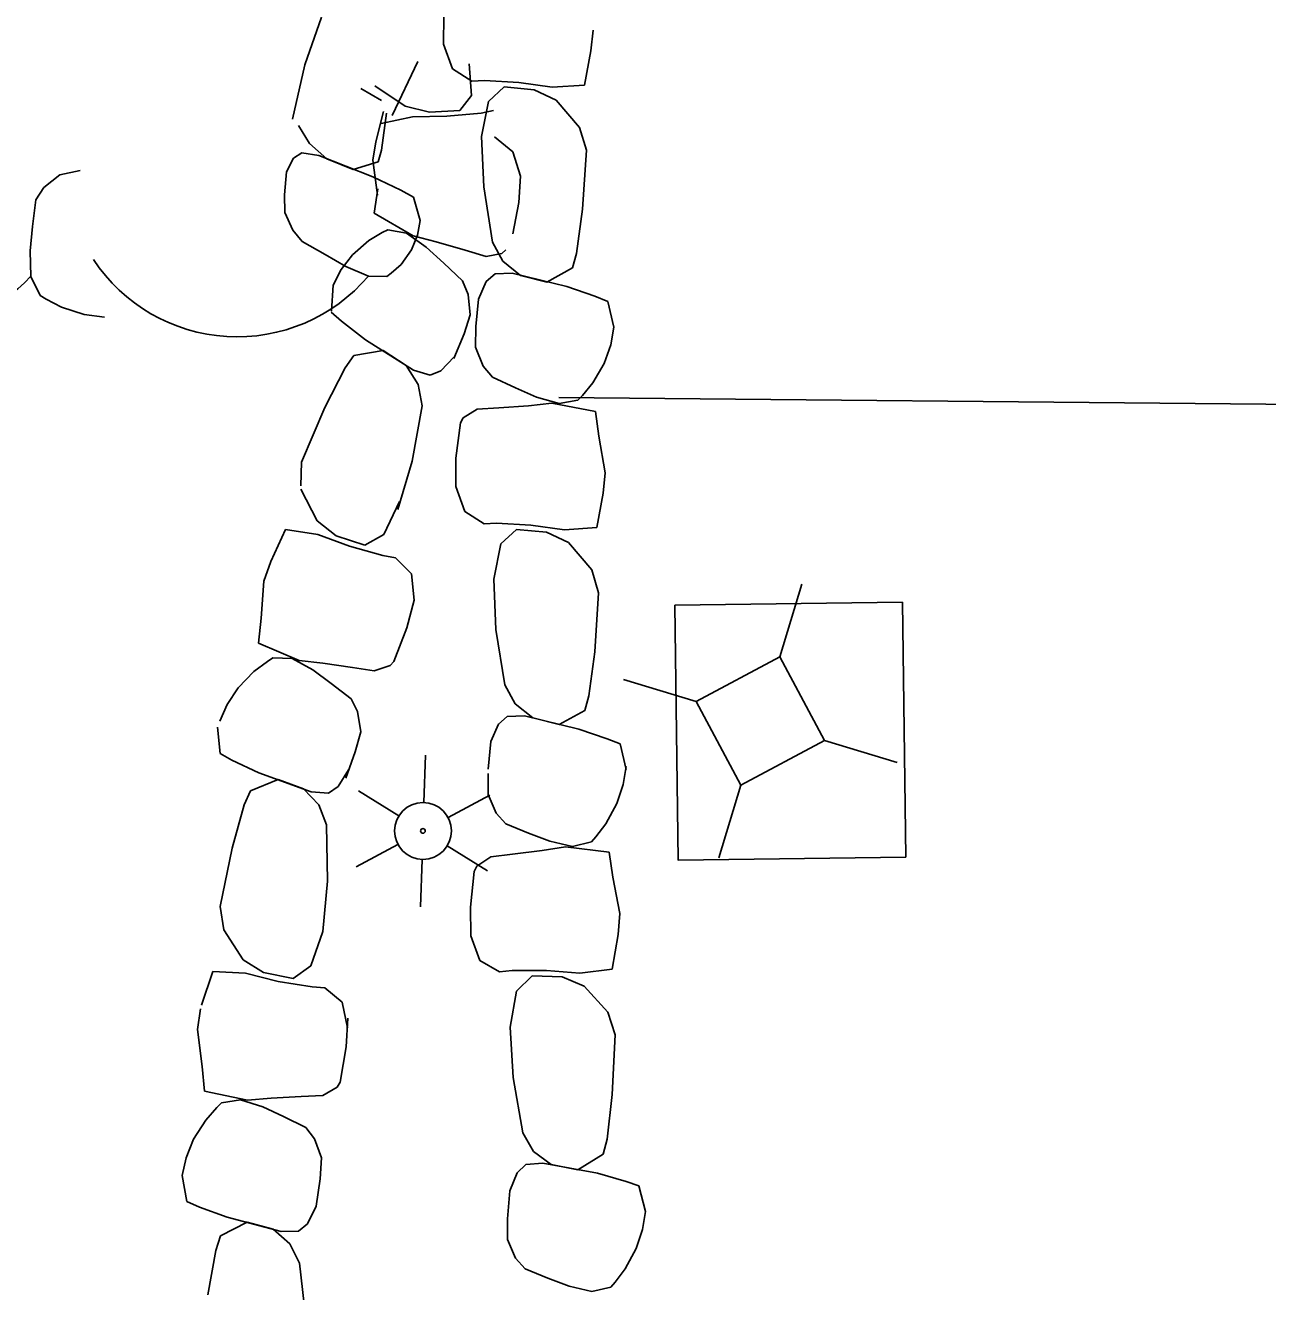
# Model space of a CAD drawing. Extents: x 588843 to 2552415, y 180129 to 269402.
# Drawn here: x 593586.36 to 593619.12, y 186525.4 to 186558.78 of the extents above; entities that cross this region are included whole.
import ezdxf

# ---------------------------------------------------------------- set-up
doc = ezdxf.new("R2010")
doc.units = 0
for name, color, linetype in [('Default', 7, 'Continuous'), ('E_AREA', 7, 'Continuous'), ('E_DRN', 7, 'Continuous'), ('E_DRN_RipRap', 7, 'Continuous'), ('E_DWY', 7, 'Continuous'), ('E_LTG', 7, 'Continuous'), ('E_UTL_AG_Bold', 7, 'Continuous')]:
    doc.layers.add(name, color=color, linetype=linetype)

# ---------------------------------------------------------------- blocks, each defined once
blk = doc.blocks.new('LPOL')
at = {"layer": 'Default'}
for p, q in [((-0.75, 1.299), (-2, 3.464)), ((0.75, 1.299), (2, 3.464)), ((-4, 0), (-1.5, 0)), ((1.5, 0), (4, 0)), ((-2, -3.464), (-0.75, -1.299)), ((2, -3.464), (0.75, -1.299))]:
    blk.add_line(p, q, dxfattribs=at)
for radius in [1.5, 1.5, 1.5, 0.125]:
    blk.add_circle((0, 0), radius, dxfattribs=at)
blk = doc.blocks.new('PED')
at = {"layer": 'Default'}
for p, q in [((-2.5, 2.5), (-5.329, 5.329)), ((2.5, 2.5), (5.329, 5.329)), ((-2.5, -2.5), (-5.329, -5.329)), ((2.5, -2.5), (5.329, -5.329))]:
    blk.add_line(p, q, dxfattribs=at)
blk.add_lwpolyline([(-2.5, -2.5), (2.5, -2.5), (2.5, 2.5), (-2.5, 2.5)], close=True, dxfattribs=at)
blk = doc.blocks.new('CULV2')
at = {"layer": 'E_DRN'}
blk.add_arc((19.68, 14.76), 24.6, 216.8699, 323.1301, dxfattribs=at)

msp = doc.modelspace()

# ---------------------------------------------------------------- linework, layer by layer
at = {"layer": 'E_AREA'}
msp.add_lwpolyline([(593609.493, 186543.569), (593609.578, 186536.851), (593603.575, 186536.775), (593603.49, 186543.493), (593609.493, 186543.569)], close=True, dxfattribs=at)
at = {"layer": 'E_DRN_RipRap'}
for p, q in [((593593.734, 186557.737), (593594.173, 186558.995)), ((593597.395, 186559.038), (593597.392, 186558.286)), ((593601.276, 186558.108), (593601.333, 186558.649)), ((593597.392, 186558.286), (593597.625, 186557.629)), ((593601.11, 186557.204), (593601.276, 186558.108)), ((593593.411, 186556.302), (593593.734, 186557.737)), ((593596.717, 186557.826), (593596.037, 186556.401)), ((593597.625, 186557.629), (593598.134, 186557.304)), ((593598.064, 186557.763), (593598.128, 186556.927)), ((593596.38, 186556.646), (593595.58, 186557.185)), ((593598.134, 186557.304), (593598.468, 186557.321)), ((593598.468, 186557.321), (593599.372, 186557.272)), ((593599.372, 186557.272), (593600.254, 186557.148)), ((593600.254, 186557.148), (593601.11, 186557.204)), ((593595.753, 186556.795), (593595.213, 186557.11)), ((593598.128, 186556.927), (593597.821, 186556.536)), ((593598.578, 186556.774), (593598.993, 186557.154)), ((593598.993, 186557.154), (593599.782, 186557.082)), ((593599.782, 186557.082), (593600.359, 186556.807)), ((593595.811, 186556.506), (593595.605, 186555.709)), ((593597.023, 186556.488), (593596.38, 186556.646)), ((593597.821, 186556.536), (593597.023, 186556.488)), ((593598.708, 186556.529), (593598.384, 186556.466)), ((593598.389, 186555.845), (593598.578, 186556.774)), ((593600.359, 186556.807), (593600.974, 186556.088)), ((593596.576, 186556.363), (593595.746, 186556.193)), ((593595.883, 186556.461), (593595.759, 186555.488)), ((593597.479, 186556.381), (593596.576, 186556.363)), ((593598.384, 186556.466), (593597.479, 186556.381)), ((593593.569, 186556.141), (593593.854, 186555.662)), ((593598.45, 186554.519), (593598.389, 186555.845)), ((593599.218, 186555.446), (593598.733, 186555.843)), ((593600.974, 186556.088), (593601.158, 186555.487)), ((593593.854, 186555.662), (593594.316, 186555.258)), ((593595.605, 186555.709), (593595.524, 186555.223)), ((593593.251, 186554.919), (593593.437, 186555.281)), ((593593.437, 186555.281), (593593.658, 186555.414)), ((593593.658, 186555.414), (593594.103, 186555.344)), ((593594.103, 186555.344), (593595.525, 186554.782)), ((593594.316, 186555.258), (593595.006, 186554.979)), ((593595.663, 186555.177), (593595.006, 186554.979)), ((593595.524, 186555.223), (593595.646, 186554.305)), ((593595.759, 186555.488), (593595.663, 186555.177)), ((593599.416, 186554.799), (593599.218, 186555.446)), ((593601.158, 186555.487), (593601.058, 186553.931)), ((593586.85, 186554.503), (593587.273, 186554.835)), ((593587.273, 186554.835), (593587.812, 186554.953)), ((593593.197, 186554.31), (593593.251, 186554.919)), ((593586.64, 186554.174), (593586.85, 186554.503)), ((593595.525, 186554.782), (593596.266, 186554.429)), ((593598.681, 186553.059), (593598.45, 186554.519)), ((593599.378, 186554.11), (593599.416, 186554.799)), ((593586.557, 186553.476), (593586.64, 186554.174)), ((593593.203, 186553.842), (593593.197, 186554.31)), ((593595.661, 186554.465), (593595.563, 186553.827)), ((593596.266, 186554.429), (593596.601, 186554.249)), ((593596.601, 186554.249), (593596.776, 186553.637)), ((593593.417, 186553.378), (593593.203, 186553.842)), ((593599.219, 186553.278), (593599.378, 186554.11)), ((593601.058, 186553.931), (593600.9, 186552.767)), ((593595.563, 186553.827), (593596.594, 186553.229)), ((593596.776, 186553.637), (593596.707, 186553.25)), ((593586.49, 186552.832), (593586.557, 186553.476)), ((593593.667, 186553.081), (593593.417, 186553.378)), ((593595.417, 186553.102), (593595.773, 186553.313)), ((593595.773, 186553.313), (593595.918, 186553.388)), ((593595.918, 186553.388), (593596.417, 186553.299)), ((593596.417, 186553.299), (593596.936, 186552.931)), ((593596.707, 186553.25), (593596.549, 186552.86)), ((593596.594, 186553.229), (593597.199, 186553.071)), ((593586.508, 186552.161), (593586.49, 186552.832)), ((593594.266, 186552.735), (593593.667, 186553.081)), ((593594.993, 186552.732), (593595.417, 186553.102)), ((593596.549, 186552.86), (593596.272, 186552.476)), ((593596.936, 186552.931), (593597.395, 186552.509)), ((593597.199, 186553.071), (593597.961, 186552.85)), ((593597.961, 186552.85), (593598.512, 186552.686)), ((593598.681, 186553.059), (593598.957, 186552.56)), ((593598.931, 186552.764), (593599.032, 186552.86)), ((593594.818, 186552.423), (593594.266, 186552.735)), ((593594.689, 186552.338), (593594.993, 186552.732)), ((593597.395, 186552.509), (593597.889, 186552.043)), ((593598.512, 186552.686), (593598.931, 186552.764)), ((593598.957, 186552.56), (593599.417, 186552.187)), ((593600.9, 186552.767), (593600.791, 186552.383)), ((593586.753, 186551.657), (593586.508, 186552.161)), ((593594.48, 186551.933), (593594.689, 186552.338)), ((593595.41, 186552.167), (593594.818, 186552.423)), ((593595.898, 186552.155), (593595.41, 186552.167)), ((593596.008, 186552.241), (593595.898, 186552.155)), ((593596.272, 186552.476), (593596.008, 186552.241)), ((593598.519, 186552.025), (593598.749, 186552.227)), ((593598.749, 186552.227), (593599.201, 186552.241)), ((593599.201, 186552.241), (593600.638, 186551.892)), ((593599.417, 186552.187), (593600.113, 186552.009)), ((593600.791, 186552.383), (593600.113, 186552.009)), ((593594.441, 186551.247), (593594.48, 186551.933)), ((593597.889, 186552.043), (593598.041, 186551.684)), ((593598.317, 186551.561), (593598.519, 186552.025)), ((593600.638, 186551.892), (593601.384, 186551.638)), ((593586.91, 186551.564), (593586.753, 186551.657)), ((593587.322, 186551.348), (593586.91, 186551.564)), ((593598.041, 186551.684), (593598.096, 186551.151)), ((593598.242, 186550.837), (593598.317, 186551.561)), ((593601.384, 186551.638), (593601.721, 186551.5)), ((593601.721, 186551.5), (593601.88, 186550.822)), ((593587.914, 186551.155), (593587.322, 186551.348)), ((593594.704, 186550.976), (593594.427, 186551.218)), ((593588.449, 186551.085), (593587.914, 186551.155)), ((593595.335, 186550.491), (593594.704, 186550.976)), ((593598.096, 186551.151), (593597.934, 186550.647)), ((593598.233, 186550.291), (593598.242, 186550.837)), ((593596.596, 186549.688), (593595.335, 186550.491)), ((593597.934, 186550.647), (593597.66, 186550)), ((593601.88, 186550.822), (593601.798, 186550.355)), ((593595.026, 186550.078), (593595.799, 186550.208)), ((593596.407, 186549.811), (593595.799, 186550.208)), ((593598.438, 186549.794), (593598.233, 186550.291)), ((593601.798, 186550.355), (593601.623, 186549.865)), ((593594.795, 186549.751), (593595.026, 186550.078)), ((593597.668, 186550.039), (593597.321, 186549.668)), ((593601.623, 186549.865), (593601.328, 186549.355)), ((593594.259, 186548.704), (593594.795, 186549.751)), ((593596.725, 186549.307), (593596.407, 186549.811)), ((593597.034, 186549.552), (593596.596, 186549.688)), ((593597.321, 186549.668), (593597.034, 186549.552)), ((593598.684, 186549.501), (593598.438, 186549.794)), ((593599.285, 186549.226), (593598.684, 186549.501)), ((593596.824, 186548.745), (593596.725, 186549.307)), ((593599.84, 186548.98), (593599.285, 186549.226)), ((593601.328, 186549.355), (593601.051, 186549.024)), ((593600.437, 186548.809), (593599.84, 186548.98)), ((593600.935, 186548.9), (593600.437, 186548.809)), ((593601.051, 186549.024), (593600.935, 186548.9)), ((593593.649, 186547.267), (593594.259, 186548.704)), ((593596.824, 186548.745), (593596.563, 186547.289)), ((593598.279, 186548.656), (593597.904, 186548.432)), ((593598.847, 186548.694), (593598.279, 186548.656)), ((593599.632, 186548.751), (593598.847, 186548.694)), ((593600.25, 186548.814), (593599.632, 186548.751)), ((593601.396, 186548.602), (593600.25, 186548.814)), ((593601.486, 186547.949), (593601.396, 186548.602)), ((593597.836, 186548.303), (593597.718, 186547.372)), ((593597.904, 186548.432), (593597.836, 186548.303)), ((593601.656, 186546.984), (593601.486, 186547.949)), ((593593.626, 186546.64), (593593.649, 186547.267)), ((593596.563, 186547.289), (593596.183, 186546.017)), ((593597.718, 186547.372), (593597.716, 186546.62)), ((593601.599, 186546.442), (593601.656, 186546.984)), ((593594.058, 186545.715), (593593.628, 186546.551)), ((593597.716, 186546.62), (593597.948, 186545.963)), ((593596.23, 186546.223), (593595.817, 186545.358)), ((593601.434, 186545.539), (593601.599, 186546.442)), ((593597.948, 186545.963), (593598.458, 186545.638)), ((593593.222, 186545.492), (593592.838, 186544.646)), ((593594.078, 186545.36), (593593.222, 186545.492)), ((593594.558, 186545.321), (593594.058, 186545.715)), ((593598.458, 186545.638), (593598.791, 186545.655)), ((593598.791, 186545.655), (593599.695, 186545.606)), ((593598.901, 186545.109), (593599.317, 186545.489)), ((593599.317, 186545.489), (593600.105, 186545.417)), ((593599.695, 186545.606), (593600.577, 186545.482)), ((593600.577, 186545.482), (593601.434, 186545.539)), ((593594.915, 186545.046), (593594.078, 186545.36)), ((593595.315, 186545.078), (593594.558, 186545.321)), ((593595.817, 186545.358), (593595.315, 186545.078)), ((593600.105, 186545.417), (593600.682, 186545.141)), ((593595.792, 186544.801), (593594.915, 186545.046)), ((593598.713, 186544.18), (593598.901, 186545.109)), ((593600.682, 186545.141), (593601.298, 186544.423)), ((593592.838, 186544.646), (593592.649, 186544.13)), ((593596.124, 186544.745), (593595.792, 186544.801)), ((593596.545, 186544.316), (593596.124, 186544.745)), ((593596.613, 186543.625), (593596.545, 186544.316)), ((593598.773, 186542.854), (593598.713, 186544.18)), ((593601.298, 186544.423), (593601.481, 186543.822)), ((593592.649, 186544.13), (593592.58, 186543.152)), ((593601.481, 186543.822), (593601.381, 186542.266)), ((593596.427, 186542.892), (593596.613, 186543.625)), ((593592.58, 186543.152), (593592.509, 186542.495)), ((593596.084, 186542.009), (593596.427, 186542.892)), ((593599.005, 186541.394), (593598.773, 186542.854)), ((593592.509, 186542.495), (593593.585, 186542.038)), ((593601.381, 186542.266), (593601.223, 186541.102)), ((593592.392, 186541.745), (593592.745, 186542.008)), ((593592.745, 186542.008), (593592.889, 186542.104)), ((593592.889, 186542.104), (593593.401, 186542.084)), ((593593.401, 186542.084), (593593.947, 186541.786)), ((593593.585, 186542.038), (593594.208, 186541.964)), ((593594.208, 186541.964), (593594.994, 186541.849)), ((593594.994, 186541.849), (593595.562, 186541.761)), ((593595.562, 186541.761), (593595.985, 186541.899)), ((593595.985, 186541.899), (593596.084, 186542.009)), ((593591.976, 186541.313), (593592.392, 186541.745)), ((593593.947, 186541.786), (593594.432, 186541.425)), ((593591.685, 186540.873), (593591.976, 186541.313)), ((593594.432, 186541.425), (593594.956, 186541.025)), ((593599.005, 186541.394), (593599.28, 186540.895)), ((593591.49, 186540.435), (593591.685, 186540.873)), ((593594.956, 186541.025), (593595.126, 186540.686)), ((593599.28, 186540.895), (593599.741, 186540.522)), ((593601.223, 186541.102), (593601.115, 186540.718)), ((593595.126, 186540.686), (593595.206, 186540.157)), ((593598.842, 186540.359), (593599.072, 186540.562)), ((593599.072, 186540.562), (593599.525, 186540.576)), ((593599.525, 186540.576), (593600.961, 186540.226)), ((593599.741, 186540.522), (593600.437, 186540.344)), ((593601.115, 186540.718), (593600.437, 186540.344)), ((593591.497, 186539.585), (593591.433, 186540.277)), ((593595.206, 186540.157), (593595.064, 186539.626)), ((593598.641, 186539.896), (593598.842, 186540.359)), ((593600.961, 186540.226), (593601.707, 186539.973)), ((593598.566, 186539.172), (593598.641, 186539.896)), ((593601.707, 186539.973), (593602.045, 186539.834)), ((593602.045, 186539.834), (593602.204, 186539.157)), ((593591.813, 186539.41), (593591.497, 186539.585)), ((593595.064, 186539.626), (593594.812, 186538.936)), ((593592.522, 186539.076), (593591.813, 186539.41)), ((593594.882, 186539.153), (593594.616, 186538.713)), ((593602.202, 186539.241), (593602.127, 186538.767)), ((593592.3, 186538.603), (593593.028, 186538.901)), ((593593.905, 186538.571), (593592.522, 186539.076)), ((593593.697, 186538.649), (593593.028, 186538.901)), ((593598.567, 186538.501), (593598.567, 186539.052)), ((593592.137, 186538.232), (593592.3, 186538.603)), ((593594.104, 186538.227), (593593.697, 186538.649)), ((593594.359, 186538.536), (593593.905, 186538.571)), ((593594.616, 186538.713), (593594.359, 186538.536)), ((593598.779, 186538.012), (593598.567, 186538.501)), ((593602.127, 186538.767), (593601.96, 186538.263)), ((593591.816, 186537.089), (593592.137, 186538.232)), ((593594.309, 186537.7), (593594.104, 186538.227)), ((593601.96, 186538.263), (593601.673, 186537.733)), ((593599.03, 186537.731), (593598.779, 186538.012)), ((593594.309, 186537.7), (593594.334, 186536.219)), ((593599.635, 186537.487), (593599.03, 186537.731)), ((593600.193, 186537.271), (593599.635, 186537.487)), ((593601.673, 186537.733), (593601.402, 186537.384)), ((593600.793, 186537.132), (593600.193, 186537.271)), ((593601.288, 186537.252), (593600.793, 186537.132)), ((593601.402, 186537.384), (593601.288, 186537.252)), ((593591.498, 186535.549), (593591.816, 186537.089)), ((593598.638, 186536.857), (593598.267, 186536.609)), ((593599.205, 186536.926), (593598.638, 186536.857)), ((593599.988, 186537.029), (593599.205, 186536.926)), ((593600.605, 186537.126), (593599.988, 186537.029)), ((593601.754, 186536.978), (593600.605, 186537.126)), ((593601.854, 186536.325), (593601.754, 186536.978)), ((593598.201, 186536.476), (593598.099, 186535.532)), ((593598.267, 186536.609), (593598.201, 186536.476)), ((593594.334, 186536.219), (593594.208, 186534.891)), ((593602.039, 186535.362), (593601.854, 186536.325)), ((593591.597, 186534.931), (593591.498, 186535.549)), ((593598.099, 186535.532), (593598.108, 186534.774)), ((593601.991, 186534.814), (593602.039, 186535.362)), ((593592.11, 186534.147), (593591.597, 186534.931)), ((593594.208, 186534.891), (593593.89, 186533.986)), ((593601.84, 186533.894), (593601.991, 186534.814)), ((593598.108, 186534.774), (593598.351, 186534.125)), ((593592.646, 186533.81), (593592.11, 186534.147)), ((593591.305, 186533.833), (593591.012, 186532.951)), ((593592.166, 186533.796), (593591.305, 186533.833)), ((593593.422, 186533.652), (593592.646, 186533.81)), ((593593.89, 186533.986), (593593.422, 186533.652)), ((593598.351, 186534.125), (593598.866, 186533.827)), ((593598.866, 186533.827), (593599.198, 186533.863)), ((593599.198, 186533.863), (593600.102, 186533.864)), ((593600.102, 186533.864), (593600.986, 186533.789)), ((593600.986, 186533.789), (593601.84, 186533.894)), ((593593.029, 186533.576), (593592.166, 186533.796)), ((593593.923, 186533.429), (593593.029, 186533.576)), ((593599.317, 186533.318), (593599.726, 186533.725)), ((593599.726, 186533.725), (593600.515, 186533.696)), ((593600.515, 186533.696), (593601.096, 186533.451)), ((593594.258, 186533.41), (593593.923, 186533.429)), ((593594.72, 186533.03), (593594.258, 186533.41)), ((593599.144, 186532.372), (593599.317, 186533.318)), ((593601.096, 186533.451), (593601.723, 186532.762)), ((593590.985, 186532.853), (593590.903, 186532.309)), ((593594.86, 186532.35), (593594.72, 186533.03)), ((593594.826, 186531.848), (593594.864, 186532.604)), ((593601.723, 186532.762), (593601.915, 186532.167)), ((593590.903, 186532.309), (593591.027, 186531.336)), ((593599.226, 186531.04), (593599.144, 186532.372)), ((593601.915, 186532.167), (593601.841, 186530.594)), ((593594.664, 186530.915), (593594.826, 186531.848)), ((593591.027, 186531.336), (593591.087, 186530.678)), ((593594.59, 186530.787), (593594.664, 186530.915)), ((593599.48, 186529.581), (593599.226, 186531.04)), ((593591.087, 186530.678), (593592.224, 186530.445)), ((593592.224, 186530.445), (593592.846, 186530.497)), ((593592.846, 186530.497), (593593.634, 186530.541)), ((593593.634, 186530.541), (593594.204, 186530.568)), ((593594.204, 186530.568), (593594.59, 186530.787)), ((593601.841, 186530.594), (593601.701, 186529.412)), ((593591.12, 186529.92), (593591.412, 186530.248)), ((593591.412, 186530.248), (593591.534, 186530.37)), ((593591.534, 186530.37), (593592.037, 186530.453)), ((593592.037, 186530.453), (593592.626, 186530.27)), ((593592.626, 186530.27), (593593.17, 186530.013)), ((593590.8, 186529.413), (593591.12, 186529.92)), ((593593.17, 186530.013), (593593.759, 186529.726)), ((593593.759, 186529.726), (593593.991, 186529.427)), ((593599.48, 186529.581), (593599.764, 186529.095)), ((593590.602, 186528.923), (593590.8, 186529.413)), ((593593.991, 186529.427), (593594.173, 186528.924)), ((593601.701, 186529.412), (593601.599, 186529.019)), ((593590.498, 186528.456), (593590.602, 186528.923)), ((593594.173, 186528.924), (593594.138, 186528.375)), ((593599.764, 186529.095), (593600.23, 186528.745)), ((593601.599, 186529.019), (593600.928, 186528.605)), ((593599.141, 186528.052), (593599.335, 186528.531)), ((593599.335, 186528.531), (593599.561, 186528.747)), ((593599.561, 186528.747), (593600.013, 186528.787)), ((593600.013, 186528.787), (593601.454, 186528.516)), ((593600.23, 186528.745), (593600.928, 186528.605)), ((593601.454, 186528.516), (593602.203, 186528.303)), ((593590.625, 186527.772), (593590.498, 186528.456)), ((593594.138, 186528.375), (593594.029, 186527.649)), ((593602.203, 186528.303), (593602.542, 186528.182)), ((593602.542, 186528.182), (593602.712, 186527.508)), ((593599.077, 186527.319), (593599.141, 186528.052)), ((593590.956, 186527.626), (593590.625, 186527.772)), ((593591.69, 186527.358), (593590.956, 186527.626)), ((593594.029, 186527.649), (593593.805, 186527.187)), ((593602.712, 186527.508), (593602.637, 186527.033)), ((593591.514, 186526.867), (593592.21, 186527.231)), ((593593.112, 186526.981), (593591.69, 186527.358)), ((593592.898, 186527.04), (593592.21, 186527.231)), ((593593.805, 186527.187), (593593.566, 186526.987)), ((593599.077, 186526.768), (593599.077, 186527.319)), ((593591.387, 186526.483), (593591.514, 186526.867)), ((593593.341, 186526.656), (593592.898, 186527.04)), ((593593.566, 186526.987), (593593.112, 186526.981)), ((593602.637, 186527.033), (593602.471, 186526.53)), ((593591.174, 186525.316), (593591.387, 186526.483)), ((593593.594, 186526.15), (593593.341, 186526.656)), ((593599.289, 186526.279), (593599.077, 186526.768)), ((593602.471, 186526.53), (593602.184, 186526)), ((593593.594, 186526.15), (593593.757, 186524.678)), ((593599.54, 186525.998), (593599.289, 186526.279)), ((593600.145, 186525.754), (593599.54, 186525.998)), ((593602.184, 186526), (593601.912, 186525.65)), ((593600.703, 186525.538), (593600.145, 186525.754)), ((593601.303, 186525.399), (593600.703, 186525.538)), ((593601.799, 186525.519), (593601.303, 186525.399)), ((593601.912, 186525.65), (593601.799, 186525.519))]:
    msp.add_line(p, q, dxfattribs=at)
at = {"layer": 'E_DWY'}
for points in [[(593668.204, 186555.377), (593668.042, 186553.151), (593667.679, 186550.901), (593666.424, 186549.67), (593665.177, 186548.839), (593661.107, 186548.326), (593619.074, 186548.796)], [(593619.074, 186548.796), (593600.433, 186548.965)]]:
    msp.add_lwpolyline(points, dxfattribs=at)

# ---------------------------------------------------------------- block references
at = {"layer": 'E_DRN'}
for p, xscale, yscale, rotation in [((593580.064, 186552.871), 0.16470840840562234, 0.16470840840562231, -6.281757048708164), ((593588.16, 186552.608), 0.1845369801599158, 0.1845369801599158, -3.4790834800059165)]:
    msp.add_blockref('CULV2', p, dxfattribs=dict(at, xscale=xscale, yscale=yscale, rotation=rotation))
at = {"layer": 'E_LTG', "xscale": 0.4999999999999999, "yscale": 0.4999999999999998, "rotation": -151.83730204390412}
msp.add_blockref('LPOL', (593596.848, 186537.542), dxfattribs=at)
at = {"layer": 'E_UTL_AG_Bold', "xscale": 0.4999999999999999, "yscale": 0.4999999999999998, "rotation": -151.83730204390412}
msp.add_blockref('PED', (593605.742, 186540.439), dxfattribs=at)

doc.saveas('drawing.dxf')
